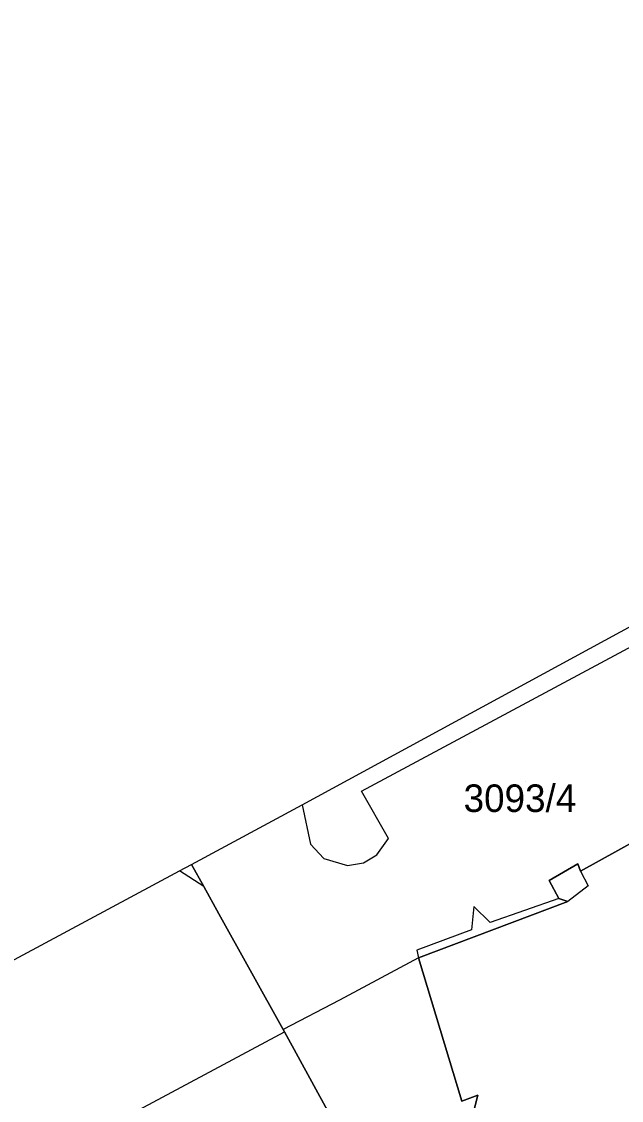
# Model space of a CAD drawing. Extents: x -264070 to -262271, y -1238894 to -1238141.
# Drawn here: x -263118.5 to -263075, y -1238330.2 to -1238251.9 of the extents above; entities that cross this region are included whole.
import ezdxf

# ---------------------------------------------------------------- set-up
doc = ezdxf.new("R2010")
doc.units = 0
for name, color, linetype in [('body_kn', 7, 'Continuous'), ('katuz_linie', 7, 'Continuous'), ('kladpar_druhypozemkov', 7, 'Continuous'), ('kladpar_hranice', 7, 'Continuous'), ('kladpar_parcelnecisla', 7, 'Continuous'), ('kladpar_plochy', 7, 'Continuous'), ('zappar_hrandruhpozemk', 7, 'Continuous'), ('zuob_linie', 7, 'Continuous'), ('zuob_plochy', 7, 'Continuous')]:
    doc.layers.add(name, color=color, linetype=linetype)

msp = doc.modelspace()

# ---------------------------------------------------------------- linework, layer by layer
at = {"layer": 'body_kn'}
for p, q in [((-263093.83, -1238307.77), (-263093.83, -1238307.77)), ((-263098.14, -1238308.77), (-263098.14, -1238308.77)), ((-263098.14, -1238308.77), (-263098.14, -1238308.77)), ((-263091.87, -1238311.22), (-263091.87, -1238311.22)), ((-263097.55, -1238311.62), (-263097.55, -1238311.62)), ((-263096.56, -1238312.67), (-263096.56, -1238312.67)), ((-263092.72, -1238312.4), (-263092.72, -1238312.4)), ((-263107.05, -1238313.57), (-263107.05, -1238313.57)), ((-263106.18, -1238313.11), (-263106.18, -1238313.11)), ((-263106.18, -1238313.11), (-263106.18, -1238313.11)), ((-263094.86, -1238313.18), (-263094.86, -1238313.18)), ((-263093.69, -1238312.98), (-263093.69, -1238312.98)), ((-263078.13, -1238313.06), (-263078.13, -1238313.06)), ((-263077.94, -1238313.59), (-263077.94, -1238313.59)), ((-263077.94, -1238313.59), (-263077.94, -1238313.59)), ((-263080.21, -1238314.26), (-263080.21, -1238314.26)), ((-263105.29, -1238314.71), (-263105.29, -1238314.71)), ((-263105.29, -1238314.71), (-263105.29, -1238314.71)), ((-263077.39, -1238314.66), (-263077.39, -1238314.66)), ((-263079.52, -1238315.57), (-263079.52, -1238315.57)), ((-263079.52, -1238315.57), (-263079.52, -1238315.57)), ((-263078.85, -1238315.8), (-263078.85, -1238315.8)), ((-263104.19, -1238316.68), (-263104.19, -1238316.68)), ((-263085.69, -1238316.14), (-263085.69, -1238316.14)), ((-263084.49, -1238317.31), (-263084.49, -1238317.31)), ((-263085.85, -1238317.85), (-263085.85, -1238317.85)), ((-263089.83, -1238319.33), (-263089.83, -1238319.33)), ((-263089.7, -1238319.88), (-263089.7, -1238319.88)), ((-263089.7, -1238319.88), (-263089.7, -1238319.88)), ((-263095.43, -1238322.94), (-263095.43, -1238322.94)), ((-263099.52, -1238325.08), (-263099.52, -1238325.08)), ((-263099.43, -1238325.24), (-263099.43, -1238325.24)), ((-263085.4, -1238329.85), (-263085.4, -1238329.85))]:
    msp.add_line(p, q, dxfattribs=at)
at = {"layer": 'katuz_linie'}
msp.add_lwpolyline([(-263133.32, -1238327.67), (-263107.05, -1238313.57), (-263106.18, -1238313.11), (-263098.14, -1238308.77), (-263072.8, -1238295), (-263057.73, -1238285.95), (-263056.4, -1238285.69), (-263051.97, -1238283.44), (-263044.32, -1238279.73), (-263039.46, -1238277.33), (-263036.8, -1238276.02), (-263021.23, -1238269.49), (-263005.63, -1238263.53), (-262991, -1238259.57), (-262978.69, -1238257.06), (-262973.41, -1238255.92), (-262968.84, -1238254.94), (-262968.33, -1238254.83), (-262949.15, -1238253.18), (-262944.92, -1238251.91), (-262915.44, -1238253.09), (-262898.67, -1238252.06)], dxfattribs=at)
at = {"layer": 'kladpar_druhypozemkov'}
msp.add_line((-263081.94, -1238307.06), (-263081.94, -1238307.06), dxfattribs=at)
at = {"layer": 'kladpar_hranice'}
for points in [[(-263091.19, -1238340.31), (-263099.43, -1238325.24), (-263099.52, -1238325.08), (-263104.19, -1238316.68), (-263105.29, -1238314.71), (-263106.18, -1238313.11), (-263098.14, -1238308.77), (-263072.8, -1238295)], [(-263085.67, -1238330.88), (-263085.4, -1238329.85), (-263086.55, -1238330.28), (-263089.7, -1238319.88), (-263078.85, -1238315.8), (-263079.52, -1238315.57), (-263080.21, -1238314.26), (-263078.13, -1238313.06), (-263077.94, -1238313.59), (-263072.3, -1238310.46), (-263071.36, -1238309.87), (-263070.33, -1238309.11), (-263069.45, -1238308.37), (-263068.54, -1238307.47), (-263067.33, -1238305.96), (-263066.27, -1238304.72), (-263065.39, -1238303.84), (-263064.5, -1238303.13), (-263063.48, -1238302.46), (-263062.44, -1238301.89), (-263061.26, -1238301.43)], [(-263072.3, -1238310.46), (-263077.94, -1238313.59), (-263078.13, -1238313.06), (-263080.21, -1238314.26), (-263079.52, -1238315.57), (-263078.85, -1238315.8), (-263089.7, -1238319.88), (-263086.55, -1238330.28), (-263085.4, -1238329.85), (-263085.67, -1238330.88)], [(-263133.32, -1238327.67), (-263107.05, -1238313.57), (-263106.18, -1238313.11)], [(-263106.18, -1238313.11), (-263105.29, -1238314.71), (-263104.19, -1238316.68), (-263099.52, -1238325.08), (-263099.43, -1238325.24), (-263091.19, -1238340.31)]]:
    msp.add_lwpolyline(points, dxfattribs=at)
at = {"layer": 'kladpar_plochy'}
for points in [[(-263091.19, -1238340.31), (-263099.43, -1238325.24), (-263099.52, -1238325.08), (-263104.19, -1238316.68), (-263105.29, -1238314.71), (-263106.18, -1238313.11), (-263098.14, -1238308.77), (-263072.8, -1238295)], [(-263085.67, -1238330.88), (-263085.4, -1238329.85), (-263086.55, -1238330.28), (-263089.7, -1238319.88), (-263078.85, -1238315.8), (-263079.52, -1238315.57), (-263080.21, -1238314.26), (-263078.13, -1238313.06), (-263077.94, -1238313.59), (-263072.3, -1238310.46)], [(-263072.3, -1238310.46), (-263077.94, -1238313.59), (-263078.13, -1238313.06), (-263080.21, -1238314.26), (-263079.52, -1238315.57), (-263078.85, -1238315.8), (-263089.7, -1238319.88), (-263086.55, -1238330.28), (-263085.4, -1238329.85), (-263085.67, -1238330.88)], [(-263133.32, -1238327.67), (-263107.05, -1238313.57), (-263106.18, -1238313.11), (-263105.29, -1238314.71), (-263104.19, -1238316.68), (-263099.52, -1238325.08), (-263099.43, -1238325.24), (-263091.19, -1238340.31)]]:
    msp.add_lwpolyline(points, dxfattribs=at)
at = {"layer": 'zappar_hrandruhpozemk'}
for p, q in [((-263093.83, -1238307.77), (-263073.79, -1238297.04)), ((-263105.29, -1238314.71), (-263107.05, -1238313.57)), ((-263077.94, -1238313.59), (-263077.39, -1238314.66)), ((-263077.39, -1238314.66), (-263078.85, -1238315.8)), ((-263079.52, -1238315.57), (-263084.49, -1238317.31)), ((-263084.49, -1238317.31), (-263085.69, -1238316.14)), ((-263089.7, -1238319.88), (-263095.43, -1238322.94)), ((-263095.43, -1238322.94), (-263099.52, -1238325.08)), ((-263127.36, -1238340.2), (-263099.43, -1238325.24))]:
    msp.add_line(p, q, dxfattribs=at)
for points in [[(-263098.14, -1238308.77), (-263097.55, -1238311.62), (-263096.56, -1238312.67), (-263094.86, -1238313.18), (-263093.69, -1238312.98), (-263092.72, -1238312.4), (-263091.87, -1238311.22), (-263093.83, -1238307.77)], [(-263085.69, -1238316.14), (-263085.85, -1238317.85), (-263089.83, -1238319.33), (-263089.7, -1238319.88)]]:
    msp.add_lwpolyline(points, dxfattribs=at)
at = {"layer": 'zuob_linie'}
msp.add_lwpolyline([(-263133.32, -1238327.67), (-263107.05, -1238313.57), (-263106.18, -1238313.11), (-263098.14, -1238308.77), (-263072.8, -1238295), (-263057.73, -1238285.95), (-263056.4, -1238285.69), (-263051.97, -1238283.44), (-263044.32, -1238279.73), (-263039.46, -1238277.33), (-263036.8, -1238276.02), (-263021.23, -1238269.49)], dxfattribs=at)
at = {"layer": 'zuob_plochy'}
msp.add_lwpolyline([(-263133.32, -1238327.67), (-263107.05, -1238313.57), (-263106.18, -1238313.11), (-263098.14, -1238308.77), (-263072.8, -1238295), (-263057.73, -1238285.95), (-263056.4, -1238285.69), (-263051.97, -1238283.44), (-263044.32, -1238279.73), (-263039.46, -1238277.33), (-263036.8, -1238276.02), (-263021.23, -1238269.49), (-263005.63, -1238263.53), (-262991, -1238259.57), (-262978.69, -1238257.06), (-262973.41, -1238255.92), (-262968.84, -1238254.94), (-262968.33, -1238254.83), (-262949.15, -1238253.18), (-262944.92, -1238251.91), (-262915.44, -1238253.09), (-262898.67, -1238252.06)], dxfattribs=at)

# ---------------------------------------------------------------- texts
at = {"layer": 'kladpar_parcelnecisla'}
msp.add_text('3093/4', height=2, dxfattribs=at).set_placement((-263086.426, -1238309.29))

doc.saveas('drawing.dxf')
